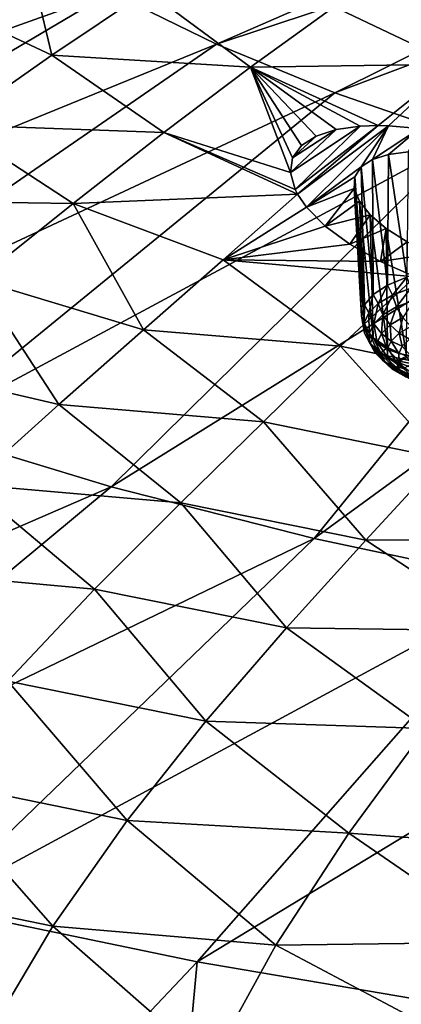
# Model space of a CAD drawing. Header units: metres. Extents: x -106 to 264, y -111 to 81.
# Tile 346 of 549: x 179.38 to 183.39, y 11.86 to 22.18. Entities that reach past the tile are written whole.
import ezdxf

# ---------------------------------------------------------------- set-up
doc = ezdxf.new("R2010")
doc.units = ezdxf.units.M
doc.layers.add('solid_20422013', color=7, linetype='CONTINUOUS')

msp = doc.modelspace()

# ---------------------------------------------------------------- linework, layer by layer
at = {"layer": 'solid_20422013'}
for points in [[(187.420044, 24.527872, 216.673782), (180.335663, 22.464779, 219.480331), (181.447525, 21.921556, 220.989197)], [(188.247101, 24.173906, 217.656967), (187.420044, 24.527872, 216.673782), (181.447525, 21.921556, 220.989197)], [(188.247101, 24.173906, 217.656967), (181.447525, 21.921556, 220.989197), (182.689819, 21.411797, 222.405106)], [(189.16069, 23.845261, 218.569809), (188.247101, 24.173906, 217.656967), (182.689819, 21.411797, 222.405106)], [(189.16069, 23.845261, 218.569809), (182.689819, 21.411797, 222.405106), (184.053818, 20.939083, 223.718109)], [(179.722015, 21.806684, 153.966522), (178.324142, 22.464027, 153.734482), (179.406403, 23.124428, 151.723694)], [(180.723206, 22.480522, 151.904541), (179.722015, 21.806684, 153.966522), (179.406403, 23.124428, 151.723694)], [(180.335663, 22.464779, 219.480331), (179.362076, 23.037643, 217.889145), (173.431, 19.998981, 222.243256)], [(180.335663, 22.464779, 219.480331), (173.431, 19.998981, 222.243256), (174.893356, 19.245792, 224.335312)], [(181.447525, 21.921556, 220.989197), (180.335663, 22.464779, 219.480331), (174.893356, 19.245792, 224.335312)], [(179.722015, 21.806684, 153.966522), (178.678848, 21.076374, 156.070282), (178.324142, 22.464027, 153.734482)], [(181.80365, 21.679306, 152.706192), (179.722015, 21.806684, 153.966522), (180.723206, 22.480522, 151.904541)], [(182.680954, 22.312248, 150.665604), (181.80365, 21.679306, 152.706192), (180.723206, 22.480522, 151.904541)], [(183.948517, 21.71052, 150.964493), (181.80365, 21.679306, 152.706192), (182.680954, 22.312248, 150.665604)], [(184.722198, 22.305296, 148.898941), (183.948517, 21.71052, 150.964493), (182.680954, 22.312248, 150.665604)], [(181.447525, 21.921556, 220.989197), (174.893356, 19.245792, 224.335312), (176.541306, 18.537937, 226.301453)], [(182.689819, 21.411797, 222.405106), (181.447525, 21.921556, 220.989197), (176.541306, 18.537937, 226.301453)], [(180.896042, 20.993244, 154.779541), (178.678848, 21.076374, 156.070282), (179.722015, 21.806684, 153.966522)], [(181.80365, 21.679306, 152.706192), (180.896042, 20.993244, 154.779541), (179.722015, 21.806684, 153.966522)], [(182.223129, 20.574396, 154.777466), (180.896042, 20.993244, 154.779541), (181.80365, 21.679306, 152.706192)], [(183.948517, 21.71052, 150.964493), (183.143936, 21.066839, 153.049866), (181.80365, 21.679306, 152.706192)], [(182.246262, 20.728046, 154.427917), (182.223129, 20.574396, 154.777466), (181.80365, 21.679306, 152.706192)], [(182.339767, 20.858631, 154.079727), (182.246262, 20.728046, 154.427917), (181.80365, 21.679306, 152.706192)], [(182.49173, 20.957838, 153.757172), (182.339767, 20.858631, 154.079727), (181.80365, 21.679306, 152.706192)], [(182.701935, 21.025757, 153.459137), (182.49173, 20.957838, 153.757172), (181.80365, 21.679306, 152.706192)], [(182.955338, 21.061113, 153.199066), (182.701935, 21.025757, 153.459137), (181.80365, 21.679306, 152.706192)], [(183.143936, 21.066839, 153.049866), (182.955338, 21.061113, 153.199066), (181.80365, 21.679306, 152.706192)], [(183.250763, 21.064421, 152.977722), (183.143936, 21.066839, 153.049866), (183.948517, 21.71052, 150.964493)], [(183.578384, 21.0359, 152.80365), (183.250763, 21.064421, 152.977722), (183.948517, 21.71052, 150.964493)], [(182.689819, 21.411797, 222.405106), (176.541306, 18.537937, 226.301453), (178.362671, 17.88065, 228.127151)], [(184.053818, 20.939083, 223.718109), (182.689819, 21.411797, 222.405106), (178.362671, 17.88065, 228.127151)], [(179.946426, 20.251493, 156.894745), (177.582413, 20.286486, 158.226288), (178.678848, 21.076374, 156.070282)], [(180.896042, 20.993244, 154.779541), (179.946426, 20.251493, 156.894745), (178.678848, 21.076374, 156.070282)], [(182.955338, 21.061113, 153.199066), (182.272141, 20.397137, 155.131195), (182.223129, 20.574396, 154.777466)], [(182.955338, 21.061113, 153.199066), (182.223129, 20.574396, 154.777466), (182.701935, 21.025757, 153.459137)], [(183.143936, 21.066839, 153.049866), (182.297226, 20.347775, 155.22261), (182.272141, 20.397137, 155.131195)], [(183.143936, 21.066839, 153.049866), (182.272141, 20.397137, 155.131195), (182.955338, 21.061113, 153.199066)], [(183.250763, 21.064421, 152.977722), (182.297226, 20.347775, 155.22261), (183.143936, 21.066839, 153.049866)], [(182.392731, 20.21043, 155.461731), (182.297226, 20.347775, 155.22261), (183.250763, 21.064421, 152.977722)], [(182.965225, 20.633312, 154.147339), (182.392731, 20.21043, 155.461731), (183.250763, 21.064421, 152.977722)], [(183.085312, 20.713068, 153.887039), (182.965225, 20.633312, 154.147339), (183.250763, 21.064421, 152.977722)], [(183.085312, 20.713068, 153.887039), (183.250763, 21.064421, 152.977722), (183.578384, 21.0359, 152.80365)], [(182.297226, 20.347775, 155.22261), (179.946426, 20.251493, 156.894745), (180.896042, 20.993244, 154.779541)], [(182.272141, 20.397137, 155.131195), (182.297226, 20.347775, 155.22261), (180.896042, 20.993244, 154.779541)], [(182.223129, 20.574396, 154.777466), (182.272141, 20.397137, 155.131195), (180.896042, 20.993244, 154.779541)], [(182.701935, 21.025757, 153.459137), (182.223129, 20.574396, 154.777466), (182.246262, 20.728046, 154.427917)], [(182.701935, 21.025757, 153.459137), (182.246262, 20.728046, 154.427917), (182.49173, 20.957838, 153.757172)], [(182.49173, 20.957838, 153.757172), (182.246262, 20.728046, 154.427917), (182.339767, 20.858631, 154.079727)], [(183.251556, 20.765903, 153.651978), (183.085312, 20.713068, 153.887039), (183.578384, 21.0359, 152.80365)], [(183.456848, 20.792498, 153.447754), (183.251556, 20.765903, 153.651978), (183.578384, 21.0359, 152.80365)], [(184.053818, 20.939083, 223.718109), (178.362671, 17.88065, 228.127151), (180.343979, 17.278784, 229.798889)], [(185.529938, 20.506741, 224.918991), (184.053818, 20.939083, 223.718109), (180.343979, 17.278784, 229.798889)], [(183.241852, 19.394625, 153.22934), (183.085312, 20.713068, 153.887039), (183.251556, 20.765903, 153.651978)], [(183.442581, 19.477911, 153.02272), (183.241852, 19.394625, 153.22934), (183.251556, 20.765903, 153.651978)], [(183.442581, 19.477911, 153.02272), (183.251556, 20.765903, 153.651978), (183.456848, 20.792498, 153.447754)], [(183.091827, 19.296217, 153.46962), (182.965225, 20.633312, 154.147339), (183.085312, 20.713068, 153.887039)], [(183.241852, 19.394625, 153.22934), (183.091827, 19.296217, 153.46962), (183.085312, 20.713068, 153.887039)], [(182.965225, 20.633312, 154.147339), (182.899612, 20.530867, 154.421783), (182.392731, 20.21043, 155.461731)], [(182.999039, 19.186993, 153.733017), (182.899612, 20.530867, 154.421783), (182.965225, 20.633312, 154.147339)], [(183.091827, 19.296217, 153.46962), (182.999039, 19.186993, 153.733017), (182.965225, 20.633312, 154.147339)], [(185.529938, 20.506741, 224.918991), (180.343979, 17.278784, 229.798889), (182.470581, 16.736795, 231.304321)], [(182.899612, 20.530867, 154.421783), (182.89296, 20.409245, 154.697235), (182.392731, 20.21043, 155.461731)], [(187.107803, 20.117807, 225.999298), (185.529938, 20.506741, 224.918991), (182.470581, 16.736795, 231.304321)], [(182.967575, 19.07172, 154.008057), (182.89296, 20.409245, 154.697235), (182.899612, 20.530867, 154.421783)], [(182.999039, 19.186993, 153.733017), (182.967575, 19.07172, 154.008057), (182.899612, 20.530867, 154.421783)], [(182.297226, 20.347775, 155.22261), (181.516388, 19.661453, 157.179703), (179.946426, 20.251493, 156.894745)], [(182.392731, 20.21043, 155.461731), (181.516388, 19.661453, 157.179703), (182.297226, 20.347775, 155.22261)], [(182.89296, 20.409245, 154.697235), (182.588165, 20.014416, 155.769791), (182.392731, 20.21043, 155.461731)], [(182.89296, 20.409245, 154.697235), (182.94635, 20.274405, 154.964294), (182.588165, 20.014416, 155.769791)], [(182.998779, 18.955442, 154.2827), (182.94635, 20.274405, 154.964294), (182.89296, 20.409245, 154.697235)], [(182.967575, 19.07172, 154.008057), (182.998779, 18.955442, 154.2827), (182.89296, 20.409245, 154.697235)], [(179.946426, 20.251493, 156.894745), (178.942474, 19.451456, 159.060852), (177.582413, 20.286486, 158.226288)], [(180.683426, 18.927126, 159.180878), (178.942474, 19.451456, 159.060852), (179.946426, 20.251493, 156.894745)], [(181.516388, 19.661453, 157.179703), (180.683426, 18.927126, 159.180878), (179.946426, 20.251493, 156.894745)], [(182.94635, 20.274405, 154.964294), (183.059097, 20.131323, 155.212219), (182.588165, 20.014416, 155.769791)], [(183.091293, 18.843237, 154.544937), (183.059097, 20.131323, 155.212219), (182.94635, 20.274405, 154.964294)], [(182.998779, 18.955442, 154.2827), (183.091293, 18.843237, 154.544937), (182.94635, 20.274405, 154.964294)], [(182.392731, 20.21043, 155.461731), (182.588165, 20.014416, 155.769791), (181.516388, 19.661453, 157.179703)], [(183.059097, 20.131323, 155.212219), (182.846054, 19.824427, 156.032059), (182.588165, 20.014416, 155.769791)], [(183.059097, 20.131323, 155.212219), (183.227539, 19.987347, 155.430435), (182.846054, 19.824427, 156.032059)], [(183.241089, 18.740011, 154.783325), (183.227539, 19.987347, 155.430435), (183.059097, 20.131323, 155.212219)], [(183.091293, 18.843237, 154.544937), (183.241089, 18.740011, 154.783325), (183.059097, 20.131323, 155.212219)], [(187.107803, 20.117807, 225.999298), (182.470581, 16.736795, 231.304321), (184.726761, 16.258686, 232.632324)], [(182.588165, 20.014416, 155.769791), (182.846054, 19.824427, 156.032059), (181.516388, 19.661453, 157.179703)], [(183.227539, 19.987347, 155.430435), (183.169083, 19.642181, 156.244934), (182.846054, 19.824427, 156.032059)], [(183.227539, 19.987347, 155.430435), (183.445892, 19.848436, 155.609482), (183.169083, 19.642181, 156.244934)], [(183.441605, 18.650274, 154.987442), (183.445892, 19.848436, 155.609482), (183.227539, 19.987347, 155.430435)], [(183.241089, 18.740011, 154.783325), (183.441605, 18.650274, 154.987442), (183.227539, 19.987347, 155.430435)], [(182.846054, 19.824427, 156.032059), (183.169083, 19.642181, 156.244934), (181.516388, 19.661453, 157.179703)], [(183.445892, 19.848436, 155.609482), (183.704132, 19.721865, 155.740479), (183.169083, 19.642181, 156.244934)], [(183.704132, 19.721865, 155.740479), (183.531601, 19.481142, 156.394516), (183.169083, 19.642181, 156.244934)], [(182.749069, 18.753296, 158.459732), (180.683426, 18.927126, 159.180878), (181.516388, 19.661453, 157.179703)], [(182.749069, 18.753296, 158.459732), (181.516388, 19.661453, 157.179703), (183.531601, 19.481142, 156.394516)], [(183.169083, 19.642181, 156.244934), (183.531601, 19.481142, 156.394516), (181.516388, 19.661453, 157.179703)], [(179.795502, 18.142618, 161.22905), (177.873901, 18.590483, 161.287003), (178.942474, 19.451456, 159.060852)], [(180.683426, 18.927126, 159.180878), (179.795502, 18.142618, 161.22905), (178.942474, 19.451456, 159.060852)], [(182.749069, 18.753296, 158.459732), (183.531601, 19.481142, 156.394516), (184.5383, 18.384298, 158.366882)], [(183.293686, 19.288677, 153.153122), (183.241852, 19.394625, 153.22934), (183.442581, 19.477911, 153.02272)], [(183.485184, 19.362892, 152.968445), (183.293686, 19.288677, 153.153122), (183.442581, 19.477911, 153.02272)], [(183.144699, 19.200768, 153.368439), (183.091827, 19.296217, 153.46962), (183.241852, 19.394625, 153.22934)], [(183.293686, 19.288677, 153.153122), (183.144699, 19.200768, 153.368439), (183.241852, 19.394625, 153.22934)], [(183.336639, 19.167168, 153.140442), (183.293686, 19.288677, 153.153122), (183.485184, 19.362892, 152.968445)], [(183.52034, 19.238365, 152.963257), (183.336639, 19.167168, 153.140442), (183.485184, 19.362892, 152.968445)], [(183.04393, 19.102537, 153.606094), (182.999039, 19.186993, 153.733017), (183.091827, 19.296217, 153.46962)], [(183.144699, 19.200768, 153.368439), (183.04393, 19.102537, 153.606094), (183.091827, 19.296217, 153.46962)], [(183.097031, 18.988594, 153.574982), (183.04393, 19.102537, 153.606094), (183.144699, 19.200768, 153.368439)], [(183.19371, 19.08283, 153.346985), (183.097031, 18.988594, 153.574982), (183.144699, 19.200768, 153.368439)], [(183.19371, 19.08283, 153.346985), (183.144699, 19.200768, 153.368439), (183.293686, 19.288677, 153.153122)], [(183.336639, 19.167168, 153.140442), (183.19371, 19.08283, 153.346985), (183.293686, 19.288677, 153.153122)], [(183.40181, 19.05574, 153.150757), (183.336639, 19.167168, 153.140442), (183.52034, 19.238365, 152.963257)], [(182.995255, 18.997766, 153.856964), (182.967575, 19.07172, 154.008057), (182.999039, 19.186993, 153.733017)], [(183.04393, 19.102537, 153.606094), (182.995255, 18.997766, 153.856964), (182.999039, 19.186993, 153.733017)], [(183.050339, 18.888081, 153.815659), (182.995255, 18.997766, 153.856964), (183.04393, 19.102537, 153.606094)], [(183.097031, 18.988594, 153.574982), (183.050339, 18.888081, 153.815659), (183.04393, 19.102537, 153.606094)], [(183.267883, 18.976717, 153.344284), (183.19371, 19.08283, 153.346985), (183.336639, 19.167168, 153.140442)], [(183.40181, 19.05574, 153.150757), (183.267883, 18.976717, 153.344284), (183.336639, 19.167168, 153.140442)], [(183.000549, 18.890476, 154.11142), (182.998779, 18.955442, 154.2827), (182.967575, 19.07172, 154.008057)], [(182.995255, 18.997766, 153.856964), (183.000549, 18.890476, 154.11142), (182.967575, 19.07172, 154.008057)], [(183.05542, 18.785154, 154.059769), (183.000549, 18.890476, 154.11142), (182.995255, 18.997766, 153.856964)], [(183.050339, 18.888081, 153.815659), (183.05542, 18.785154, 154.059769), (182.995255, 18.997766, 153.856964)], [(183.177307, 18.88842, 153.557922), (183.097031, 18.988594, 153.574982), (183.19371, 19.08283, 153.346985)], [(183.267883, 18.976717, 153.344284), (183.177307, 18.88842, 153.557922), (183.19371, 19.08283, 153.346985)], [(183.362274, 18.889547, 153.360519), (183.267883, 18.976717, 153.344284), (183.40181, 19.05574, 153.150757)], [(183.484848, 18.96187, 153.18338), (183.362274, 18.889547, 153.360519), (183.40181, 19.05574, 153.150757)], [(181.940247, 17.960276, 160.58165), (179.795502, 18.142618, 161.22905), (180.683426, 18.927126, 159.180878)], [(181.940247, 17.960276, 160.58165), (180.683426, 18.927126, 159.180878), (182.749069, 18.753296, 158.459732)], [(183.059616, 18.784794, 154.359665), (183.091293, 18.843237, 154.544937), (182.998779, 18.955442, 154.2827)], [(183.000549, 18.890476, 154.11142), (183.059616, 18.784794, 154.359665), (182.998779, 18.955442, 154.2827)], [(183.112076, 18.683767, 154.297928), (183.059616, 18.784794, 154.359665), (183.000549, 18.890476, 154.11142)], [(183.05542, 18.785154, 154.059769), (183.112076, 18.683767, 154.297928), (183.000549, 18.890476, 154.11142)], [(183.13356, 18.794243, 153.783432), (183.050339, 18.888081, 153.815659), (183.097031, 18.988594, 153.574982)], [(183.177307, 18.88842, 153.557922), (183.13356, 18.794243, 153.783432), (183.097031, 18.988594, 153.574982)], [(183.279373, 18.808737, 153.55603), (183.177307, 18.88842, 153.557922), (183.267883, 18.976717, 153.344284)], [(183.362274, 18.889547, 153.360519), (183.279373, 18.808737, 153.55603), (183.267883, 18.976717, 153.344284)], [(183.470535, 18.827169, 153.394577), (183.362274, 18.889547, 153.360519), (183.484848, 18.96187, 153.18338)], [(183.138321, 18.697802, 154.012146), (183.05542, 18.785154, 154.059769), (183.050339, 18.888081, 153.815659)], [(183.13356, 18.794243, 153.783432), (183.138321, 18.697802, 154.012146), (183.050339, 18.888081, 153.815659)], [(183.059616, 18.784794, 154.359665), (183.170166, 18.68478, 154.592178), (183.091293, 18.843237, 154.544937)], [(183.170166, 18.68478, 154.592178), (183.241089, 18.740011, 154.783325), (183.091293, 18.843237, 154.544937)], [(183.239334, 18.722544, 153.762421), (183.13356, 18.794243, 153.783432), (183.177307, 18.88842, 153.557922)], [(183.243698, 18.634279, 153.971756), (183.138321, 18.697802, 154.012146), (183.13356, 18.794243, 153.783432)], [(183.239334, 18.722544, 153.762421), (183.243698, 18.634279, 153.971756), (183.13356, 18.794243, 153.783432)], [(183.279373, 18.808737, 153.55603), (183.239334, 18.722544, 153.762421), (183.177307, 18.88842, 153.557922)], [(183.360565, 18.677795, 153.754044), (183.239334, 18.722544, 153.762421), (183.279373, 18.808737, 153.55603)], [(183.396378, 18.754889, 153.569443), (183.279373, 18.808737, 153.55603), (183.362274, 18.889547, 153.360519)], [(183.396378, 18.754889, 153.569443), (183.360565, 18.677795, 153.754044), (183.279373, 18.808737, 153.55603)], [(183.470535, 18.827169, 153.394577), (183.396378, 18.754889, 153.569443), (183.362274, 18.889547, 153.360519)], [(181.940247, 17.960276, 160.58165), (182.749069, 18.753296, 158.459732), (183.808136, 17.580442, 160.543701)], [(182.749069, 18.753296, 158.459732), (184.5383, 18.384298, 158.366882), (183.808136, 17.580442, 160.543701)], [(183.191406, 18.602804, 154.235306), (183.112076, 18.683767, 154.297928), (183.05542, 18.785154, 154.059769)], [(183.138321, 18.697802, 154.012146), (183.191406, 18.602804, 154.235306), (183.05542, 18.785154, 154.059769)], [(183.21814, 18.587818, 154.520981), (183.170166, 18.68478, 154.592178), (183.059616, 18.784794, 154.359665)], [(183.112076, 18.683767, 154.297928), (183.21814, 18.587818, 154.520981), (183.059616, 18.784794, 154.359665)], [(183.290787, 18.512901, 154.444305), (183.21814, 18.587818, 154.520981), (183.112076, 18.683767, 154.297928)], [(183.191406, 18.602804, 154.235306), (183.290787, 18.512901, 154.444305), (183.112076, 18.683767, 154.297928)], [(183.292282, 18.547337, 154.17598), (183.191406, 18.602804, 154.235306), (183.138321, 18.697802, 154.012146)], [(183.243698, 18.634279, 153.971756), (183.292282, 18.547337, 154.17598), (183.138321, 18.697802, 154.012146)], [(183.170166, 18.68478, 154.592178), (183.327957, 18.594275, 154.800003), (183.241089, 18.740011, 154.783325)], [(183.369522, 18.500992, 154.720367), (183.327957, 18.594275, 154.800003), (183.170166, 18.68478, 154.592178)], [(183.21814, 18.587818, 154.520981), (183.369522, 18.500992, 154.720367), (183.170166, 18.68478, 154.592178)], [(183.364471, 18.598848, 153.941284), (183.243698, 18.634279, 153.971756), (183.239334, 18.722544, 153.762421)], [(183.360565, 18.677795, 153.754044), (183.364471, 18.598848, 153.941284), (183.239334, 18.722544, 153.762421)], [(183.327957, 18.594275, 154.800003), (183.441605, 18.650274, 154.987442), (183.241089, 18.740011, 154.783325)], [(183.487457, 18.65395, 153.780411), (183.360565, 18.677795, 153.754044), (183.396378, 18.754889, 153.569443)], [(179.795502, 18.142618, 161.22905), (178.861069, 17.305759, 163.331528), (177.873901, 18.590483, 161.287003)], [(183.383224, 18.465055, 154.367264), (183.290787, 18.512901, 154.444305), (183.191406, 18.602804, 154.235306)], [(183.292282, 18.547337, 154.17598), (183.383224, 18.465055, 154.367264), (183.191406, 18.602804, 154.235306)], [(183.432632, 18.431547, 154.631119), (183.369522, 18.500992, 154.720367), (183.21814, 18.587818, 154.520981)], [(183.290787, 18.512901, 154.444305), (183.432632, 18.431547, 154.631119), (183.21814, 18.587818, 154.520981)], [(183.407928, 18.521084, 154.123947), (183.292282, 18.547337, 154.17598), (183.243698, 18.634279, 153.971756)], [(183.364471, 18.598848, 153.941284), (183.407928, 18.521084, 154.123947), (183.243698, 18.634279, 153.971756)], [(183.327957, 18.594275, 154.800003), (183.526947, 18.51676, 154.975174), (183.441605, 18.650274, 154.987442)], [(183.56041, 18.426628, 154.888412), (183.526947, 18.51676, 154.975174), (183.327957, 18.594275, 154.800003)], [(183.369522, 18.500992, 154.720367), (183.56041, 18.426628, 154.888412), (183.327957, 18.594275, 154.800003)], [(183.487457, 18.65395, 153.780411), (183.364471, 18.598848, 153.941284), (183.360565, 18.677795, 153.754044)], [(183.487457, 18.65395, 153.780411), (183.50209, 18.569265, 153.980789), (183.364471, 18.598848, 153.941284)], [(183.50209, 18.569265, 153.980789), (183.407928, 18.521084, 154.123947), (183.364471, 18.598848, 153.941284)], [(183.513046, 18.3906, 154.538239), (183.432632, 18.431547, 154.631119), (183.290787, 18.512901, 154.444305)], [(183.383224, 18.465055, 154.367264), (183.513046, 18.3906, 154.538239), (183.290787, 18.512901, 154.444305)], [(183.489273, 18.447491, 154.295029), (183.383224, 18.465055, 154.367264), (183.292282, 18.547337, 154.17598)], [(183.407928, 18.521084, 154.123947), (183.489273, 18.447491, 154.295029), (183.292282, 18.547337, 154.17598)], [(183.611481, 18.36187, 154.788574), (183.56041, 18.426628, 154.888412), (183.369522, 18.500992, 154.720367)], [(183.432632, 18.431547, 154.631119), (183.611481, 18.36187, 154.788574), (183.369522, 18.500992, 154.720367)], [(183.605377, 18.380896, 154.447952), (183.513046, 18.3906, 154.538239), (183.383224, 18.465055, 154.367264)], [(183.489273, 18.447491, 154.295029), (183.605377, 18.380896, 154.447952), (183.383224, 18.465055, 154.367264)], [(181.072617, 17.112738, 162.755402), (178.861069, 17.305759, 163.331528), (179.795502, 18.142618, 161.22905)], [(181.072617, 17.112738, 162.755402), (179.795502, 18.142618, 161.22905), (181.940247, 17.960276, 160.58165)], [(180.343979, 17.278784, 229.798889), (178.362671, 17.88065, 228.127151), (173.381134, 14.261744, 232.941391)], [(181.072617, 17.112738, 162.755402), (181.940247, 17.960276, 160.58165), (183.015457, 16.720837, 162.770691)], [(181.940247, 17.960276, 160.58165), (183.808136, 17.580442, 160.543701), (183.015457, 16.720837, 162.770691)], [(185.247604, 16.729324, 161.85376), (183.015457, 16.720837, 162.770691), (183.808136, 17.580442, 160.543701)], [(180.343979, 17.278784, 229.798889), (173.381134, 14.261744, 232.941391), (175.835297, 13.533004, 234.965546)], [(182.470581, 16.736795, 231.304321), (180.343979, 17.278784, 229.798889), (175.835297, 13.533004, 234.965546)], [(180.169449, 16.208162, 164.989456), (177.90506, 16.414003, 165.496521), (178.861069, 17.305759, 163.331528)], [(180.169449, 16.208162, 164.989456), (178.861069, 17.305759, 163.331528), (181.072617, 17.112738, 162.755402)], [(180.169449, 16.208162, 164.989456), (181.072617, 17.112738, 162.755402), (182.181747, 15.803082, 165.056229)], [(181.072617, 17.112738, 162.755402), (183.015457, 16.720837, 162.770691), (182.181747, 15.803082, 165.056229)], [(182.470581, 16.736795, 231.304321), (175.835297, 13.533004, 234.965546), (178.462631, 12.877183, 236.787155)], [(184.726761, 16.258686, 232.632324), (182.470581, 16.736795, 231.304321), (178.462631, 12.877183, 236.787155)], [(185.247604, 16.729324, 161.85376), (184.46022, 15.771023, 164.296158), (183.015457, 16.720837, 162.770691)], [(184.46022, 15.771023, 164.296158), (182.181747, 15.803082, 165.056229), (183.015457, 16.720837, 162.770691)], [(179.259247, 15.243913, 167.292587), (177.90506, 16.414003, 165.496521), (180.169449, 16.208162, 164.989456)], [(184.726761, 16.258686, 232.632324), (178.462631, 12.877183, 236.787155), (181.244278, 12.29898, 238.393173)], [(179.259247, 15.243913, 167.292587), (180.169449, 16.208162, 164.989456), (181.336838, 14.824584, 167.409195)], [(180.169449, 16.208162, 164.989456), (182.181747, 15.803082, 165.056229), (181.336838, 14.824584, 167.409195)], [(187.09584, 15.847991, 233.773071), (184.726761, 16.258686, 232.632324), (181.244278, 12.29898, 238.393173)], [(187.09584, 15.847991, 233.773071), (181.244278, 12.29898, 238.393173), (184.160324, 11.802539, 239.772095)], [(183.64415, 14.744815, 166.808502), (181.336838, 14.824584, 167.409195), (182.181747, 15.803082, 165.056229)], [(184.46022, 15.771023, 164.296158), (183.64415, 14.744815, 166.808502), (182.181747, 15.803082, 165.056229)], [(178.370514, 14.217348, 169.673553), (179.259247, 15.243913, 167.292587), (180.510529, 13.782747, 169.838501)], [(179.259247, 15.243913, 167.292587), (181.336838, 14.824584, 167.409195), (180.510529, 13.782747, 169.838501)], [(182.83548, 13.647697, 169.401428), (180.510529, 13.782747, 169.838501), (181.336838, 14.824584, 167.409195)], [(183.64415, 14.744815, 166.808502), (182.83548, 13.647697, 169.401428), (181.336838, 14.824584, 167.409195)], [(185.086807, 13.485347, 169.110733), (182.83548, 13.647697, 169.401428), (183.64415, 14.744815, 166.808502)], [(177.531723, 13.125831, 172.141129), (178.370514, 14.217348, 169.673553), (179.73262, 12.674977, 172.353043)], [(178.370514, 14.217348, 169.673553), (180.510529, 13.782747, 169.838501), (179.73262, 12.674977, 172.353043)], [(182.070236, 12.476669, 172.085556), (179.73262, 12.674977, 172.353043), (180.510529, 13.782747, 169.838501)], [(182.83548, 13.647697, 169.401428), (182.070236, 12.476669, 172.085556), (180.510529, 13.782747, 169.838501)], [(184.497421, 12.507689, 171.377686), (182.070236, 12.476669, 172.085556), (182.83548, 13.647697, 169.401428)], [(185.086807, 13.485347, 169.110733), (184.497421, 12.507689, 171.377686), (182.83548, 13.647697, 169.401428)], [(177.531723, 13.125831, 172.141129), (179.73262, 12.674977, 172.353043), (179.032944, 11.498748, 174.961777)], [(181.244278, 12.29898, 238.393173), (178.462631, 12.877183, 236.787155), (177.277863, 8.107755, 243.659195)], [(181.38446, 11.228749, 174.871582), (179.032944, 11.498748, 174.961777), (179.73262, 12.674977, 172.353043)], [(182.070236, 12.476669, 172.085556), (181.38446, 11.228749, 174.871582), (179.73262, 12.674977, 172.353043)], [(184.497421, 12.507689, 171.377686), (183.953506, 11.476107, 173.712692), (182.070236, 12.476669, 172.085556)], [(183.953506, 11.476107, 173.712692), (181.38446, 11.228749, 174.871582), (182.070236, 12.476669, 172.085556)], [(181.244278, 12.29898, 238.393173), (177.277863, 8.107755, 243.659195), (180.802429, 7.496829, 245.356094)], [(184.160324, 11.802539, 239.772095), (181.244278, 12.29898, 238.393173), (180.802429, 7.496829, 245.356094)]]:
    msp.add_3dface(points, dxfattribs=at)

doc.saveas('drawing.dxf')
